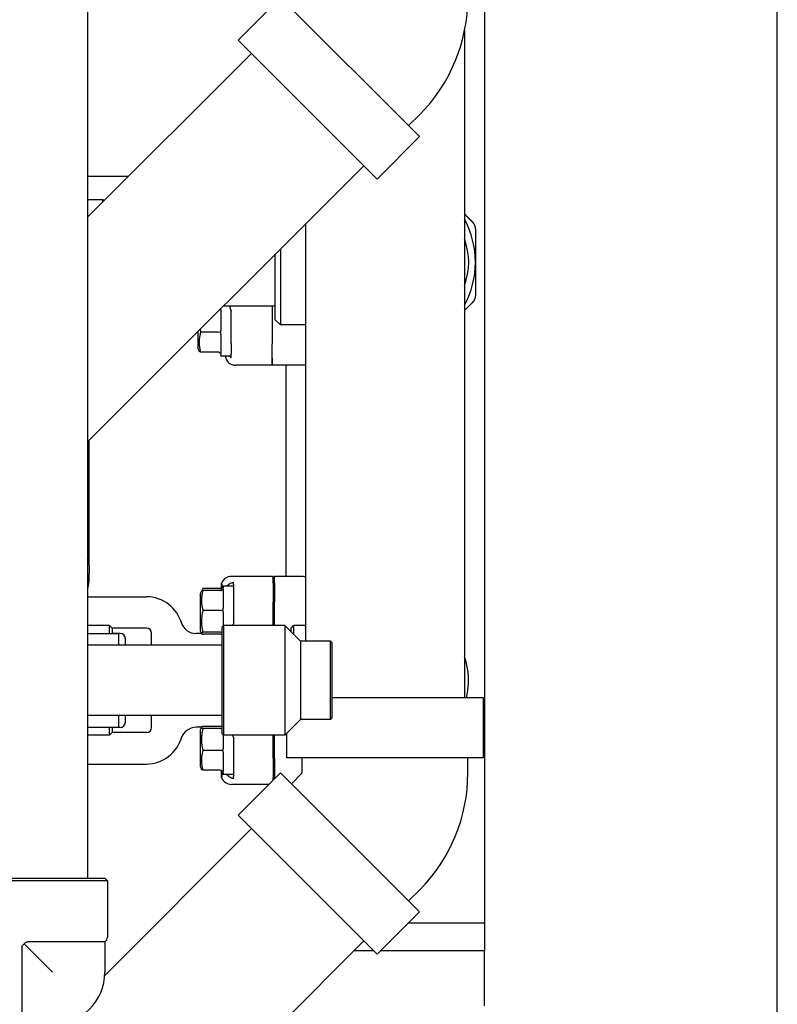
# Model space of a CAD drawing. Header units: inches. Extents: x 18 to 846, y -44 to 561.
# Tile 315 of 637: x 341 to 350, y 486 to 498. Entities that reach past the tile are written whole.
import ezdxf

# ---------------------------------------------------------------- set-up
doc = ezdxf.new("R2010")
doc.units = ezdxf.units.IN
doc.header["$LTSCALE"] = 24
doc.header["$MEASUREMENT"] = 0
doc.layers.add('Dimension (ANSI)', color=7, linetype='Continuous', lineweight=25)
doc.layers.add('Visible (ANSI)', color=7, linetype='Continuous', lineweight=30)
doc.styles.add('Note Text (ANSI)', font='tahoma.ttf')
doc.dimstyles.new('SB Fraction-16 (ANSI)', dxfattribs={"dimscale": 24, "dimtxt": 0.125, "dimasz": 0.098425, "dimexe": 0.125, "dimexo": 0.0625, "dimgap": 0.031496, "dimtad": 0, "dimtih": 1, "dimtoh": 1, "dimdec": 4, "dimrnd": 1e-08, "dimzin": 0, "dimdsep": 46, "dimlunit": 5, "dimtxsty": 'Note Text (ANSI)', "dimcen": 0.09, "dimdle": 0.393701, "dimclrd": 256, "dimclre": 256, "dimclrt": 256, "dimadec": 0, "dimazin": 3, "dimtfac": 0.96, "dimtofl": 0, "dimtmove": 0, "dimatfit": 3, "dimfxl": 1, "dimfrac": 2, "dimtolj": 1, "dimtzin": 12, "dimlwd": -1, "dimlwe": -1, "dimarcsym": 0})

# ---------------------------------------------------------------- blocks, each defined once
blk = doc.blocks.new('*D18')
at = {"layer": 'Defpoints', "color": 0, "transparency": 16777216}
for p in [(349.678, 522.087), (260.86, 408.087), (349.678, 408.087)]:
    blk.add_point(p, dxfattribs=at)
at = {"layer": 'Dimension (ANSI)', "transparency": 16777216}
for p, q in [((348.178, 522.087), (257.86, 522.087)), ((260.86, 519.724), (260.86, 464.348)), ((260.86, 410.449), (260.86, 459.826)), ((348.178, 408.087), (257.86, 408.087))]:
    blk.add_line(p, q, dxfattribs=at)
for points in [[(260.466, 519.724), (261.253, 519.724), (260.86, 522.087)], [(260.466, 410.449), (261.253, 410.449), (260.86, 408.087)]]:
    blk.add_solid(points, dxfattribs=at)
at = {"layer": 'Dimension (ANSI)', "transparency": 16777216, "insert": (257.76, 463.592), "char_height": 3, "attachment_point": 1, "style": 'Note Text (ANSI)'}
blk.add_mtext('\\A1;114', dxfattribs=at)

msp = doc.modelspace()

# ---------------------------------------------------------------- linework, layer by layer
at = {"layer": 'Visible (ANSI)'}
for p, q in [((349.67843, 408.08668), (349.67843, 522.08668)), ((341.42939, 508.01595), (341.42939, 487.40118)), ((346.17439, 507.47194), (346.17439, 486.86877)), ((343.73708, 497.93104), (343.22937, 497.42334)), ((343.73708, 497.93104), (345.39948, 496.26863)), ((345.93689, 497.53254), (345.93689, 489.55889)), ((343.22937, 497.42334), (344.89178, 495.76093)), ((341.42939, 495.30445), (343.38883, 497.26388)), ((345.39696, 496.52844), (345.26832, 496.3998)), ((345.39948, 496.26863), (344.89178, 495.76093)), ((341.42939, 492.61744), (344.73233, 495.92038)), ((341.91588, 495.79094), (341.42939, 495.79094)), ((341.42939, 495.51594), (341.61189, 495.51594)), ((341.61189, 495.48695), (341.61189, 495.51594)), ((341.62639, 495.50144), (341.61189, 495.51594)), ((344.03689, 495.22494), (344.03689, 490.23469)), ((343.67439, 494.07844), (343.67439, 494.86244)), ((343.73689, 494.92494), (343.73689, 494.01594)), ((343.02189, 494.19576), (343.02189, 493.94885)), ((343.67439, 494.24094), (343.05289, 494.24094)), ((343.14689, 493.79389), (343.14689, 494.17912)), ((343.63689, 494.24094), (343.63689, 493.78867)), ((343.63689, 494.24094), (343.63689, 493.78867)), ((343.67439, 494.07844), (343.73689, 494.01594)), ((344.03689, 494.01594), (343.73689, 494.01594)), ((342.74689, 493.93494), (342.74689, 493.73469)), ((342.99064, 493.92828), (342.78185, 493.92828)), ((343.02189, 493.90371), (343.02189, 493.68054)), ((343.14689, 493.79389), (343.14689, 493.6727)), ((343.63689, 493.61822), (343.63689, 493.78867)), ((343.63689, 493.61822), (343.63689, 493.78867)), ((342.74689, 493.73469), (342.76299, 493.70249)), ((342.99064, 493.69181), (342.78185, 493.69181)), ((343.02189, 493.66139), (343.02189, 493.64094)), ((343.14689, 493.66772), (343.14689, 493.6727)), ((343.14689, 493.64094), (343.14689, 493.66772)), ((343.14689, 493.64094), (343.02189, 493.64094)), ((343.14689, 493.62292), (343.14689, 493.64094)), ((343.63689, 493.61822), (343.63689, 493.53344)), ((343.63689, 493.53344), (343.63689, 493.61822)), ((343.63689, 493.53344), (343.19899, 493.53344)), ((344.03689, 493.53344), (343.63689, 493.53344)), ((343.79939, 493.53344), (343.79939, 491.00969)), ((341.44436, 492.63241), (341.44436, 491.16524)), ((341.44436, 491.02028), (341.44436, 490.94358)), ((343.64939, 491.00969), (343.14891, 491.00969)), ((343.66501, 491.00969), (343.64939, 490.99401)), ((343.64939, 490.92792), (343.64939, 491.00969)), ((343.66501, 490.92792), (343.66501, 491.00969)), ((343.98849, 491.00969), (343.66501, 491.00969)), ((342.79049, 490.8294), (342.80293, 490.85429)), ((343.01814, 490.86602), (342.80935, 490.86602)), ((343.01814, 490.84007), (342.80935, 490.84007)), ((343.03203, 490.84348), (343.03203, 490.92822)), ((343.04939, 490.89094), (343.04939, 490.8705)), ((343.17439, 490.89094), (343.04939, 490.89094)), ((343.04939, 490.85134), (343.04939, 490.62818)), ((343.17439, 490.91404), (343.17439, 490.94123)), ((343.17439, 490.91404), (343.17439, 490.85997)), ((343.17439, 490.84453), (343.17439, 490.6985)), ((343.64939, 490.92792), (343.64939, 490.70066)), ((343.66501, 490.92792), (343.66501, 490.70066)), ((341.42939, 490.76594), (342.13189, 490.76594)), ((342.77439, 490.79719), (342.79049, 490.8294)), ((342.77439, 490.79719), (342.77439, 490.35969)), ((343.01814, 490.6036), (342.80935, 490.6036)), ((343.64939, 490.42219), (343.64939, 490.70066)), ((343.66501, 490.42219), (343.66501, 490.70066)), ((343.04939, 490.58304), (343.04939, 490.41907)), ((341.69064, 490.42219), (341.42939, 490.42219)), ((341.69064, 490.32594), (341.69064, 490.42219)), ((341.72189, 490.39094), (341.69064, 490.42219)), ((341.72189, 490.39094), (341.72189, 490.32594)), ((342.13189, 490.39094), (341.72189, 490.39094)), ((343.03689, 490.40657), (343.05251, 490.42219)), ((343.03689, 489.12532), (343.03689, 490.40657)), ((343.05251, 490.42219), (343.05251, 489.10969)), ((343.78689, 490.42219), (343.05251, 490.42219)), ((343.78689, 490.42219), (343.78689, 489.10969)), ((343.97439, 490.23469), (343.78689, 490.42219)), ((343.86189, 490.39094), (343.89314, 490.42219)), ((343.86189, 490.34719), (343.86189, 490.39094)), ((343.89314, 490.42219), (343.89314, 490.31594)), ((344.03689, 490.42219), (343.89314, 490.42219)), ((341.42939, 490.32594), (341.80439, 490.32594)), ((341.81807, 490.32844), (341.72189, 490.32844)), ((341.80439, 490.18594), (341.80439, 490.32594)), ((341.88057, 490.18594), (341.88057, 490.26594)), ((342.19439, 490.18594), (342.19439, 490.32844)), ((342.78203, 490.32677), (342.72862, 490.32677)), ((342.77439, 490.35969), (342.79049, 490.32749)), ((342.79049, 490.32749), (342.79077, 490.32692)), ((343.01814, 490.34197), (342.80935, 490.34197)), ((343.01814, 490.31681), (342.80935, 490.31681)), ((343.03689, 490.18594), (341.42939, 490.18594)), ((343.97439, 490.23469), (343.97439, 489.29719)), ((344.33376, 490.23469), (343.97439, 490.23469)), ((344.33376, 489.29719), (344.33376, 490.23469)), ((344.34939, 490.21907), (344.33376, 490.23469)), ((344.34939, 490.21907), (344.34939, 489.31282)), ((346.16239, 489.55889), (344.34939, 489.55889)), ((346.16239, 488.84089), (346.16239, 489.55889)), ((343.03689, 489.34594), (341.42939, 489.34594)), ((341.80439, 489.20594), (341.80439, 489.34594)), ((341.88057, 489.26594), (341.88057, 489.34594)), ((342.19439, 489.20344), (342.19439, 489.34594)), ((344.34939, 489.31282), (344.33376, 489.29719)), ((341.42939, 489.20594), (341.80439, 489.20594)), ((341.69064, 489.10969), (341.69064, 489.20594)), ((341.72189, 489.20594), (341.72189, 489.14094)), ((341.81807, 489.20344), (341.72189, 489.20344)), ((342.78203, 489.20512), (342.72862, 489.20512)), ((342.77439, 489.17219), (342.79049, 489.2044)), ((343.01814, 489.21507), (342.80935, 489.21507)), ((343.01814, 489.18991), (342.80935, 489.18991)), ((343.97439, 489.29719), (343.78689, 489.10969)), ((344.33376, 489.29719), (343.97439, 489.29719)), ((341.69064, 489.10969), (341.42939, 489.10969)), ((341.72189, 489.14094), (341.69064, 489.10969)), ((342.13189, 489.14094), (341.72189, 489.14094)), ((342.77439, 489.17219), (342.77439, 488.73469)), ((343.03689, 489.12532), (343.05251, 489.10969)), ((343.04939, 489.11282), (343.04939, 488.94885)), ((343.78689, 489.10969), (343.05251, 489.10969)), ((343.64939, 488.83123), (343.64939, 489.10969)), ((343.66501, 488.83123), (343.66501, 489.10969)), ((343.81139, 488.84089), (343.81139, 489.13419)), ((343.01814, 488.92828), (342.80935, 488.92828)), ((343.04939, 488.90371), (343.04939, 488.68054)), ((343.17439, 488.83339), (343.17439, 488.68736)), ((346.16239, 488.84089), (343.81139, 488.84089)), ((343.99689, 488.65896), (343.99689, 488.84089)), ((345.97689, 488.65896), (345.97689, 488.84089)), ((341.42939, 488.76594), (342.13189, 488.76594)), ((342.77439, 488.73469), (342.79049, 488.70249)), ((343.64939, 488.83123), (343.64939, 488.60397)), ((343.66501, 488.83123), (343.66501, 488.60397)), ((343.01814, 488.69181), (342.80935, 488.69181)), ((343.03203, 488.60366), (343.03203, 488.68841)), ((343.04939, 488.66139), (343.04939, 488.64094)), ((343.17439, 488.64094), (343.04939, 488.64094)), ((343.17439, 488.67192), (343.17439, 488.61785)), ((343.17439, 488.59066), (343.17439, 488.61785)), ((343.73708, 488.66148), (343.22937, 488.15378)), ((343.64939, 488.57379), (343.64939, 488.60397)), ((343.66501, 488.58942), (343.66501, 488.60397)), ((343.73708, 488.66148), (345.39948, 486.99907)), ((343.99689, 488.65896), (343.86824, 488.53031)), ((343.59779, 488.52219), (343.14891, 488.52219)), ((343.22937, 488.15378), (344.89178, 486.49137)), ((343.38883, 487.99433), (341.63327, 486.23877)), ((341.66564, 487.36993), (340.35314, 487.36993)), ((340.38439, 487.40118), (341.63439, 487.40118)), ((341.63439, 487.40118), (341.66564, 487.36993)), ((341.66564, 487.36993), (341.66564, 486.69568)), ((345.39696, 487.25889), (345.26832, 487.13024)), ((345.39948, 486.99907), (344.89178, 486.49137)), ((345.26918, 486.86877), (346.17439, 486.86877)), ((345.26918, 486.86877), (346.17439, 486.86877)), ((346.17439, 486.86877), (346.17689, 486.53045)), ((344.73233, 486.65082), (340.04775, 481.96624)), ((341.00939, 486.27618), (340.67001, 486.61556)), ((341.63439, 486.64156), (340.71296, 486.64156)), ((341.63439, 486.64156), (341.63439, 486.27618)), ((340.64401, 486.57261), (340.64401, 485.65118)), ((344.8527, 486.53045), (344.61195, 486.53045)), ((344.8527, 486.53045), (344.61195, 486.53045)), ((346.17689, 486.53045), (344.93086, 486.53045)), ((346.17689, 486.53045), (344.93086, 486.53045)), ((346.17689, 485.87471), (346.17689, 486.53045))]:
    msp.add_line(p, q, dxfattribs=at)
for centre, radius, start, end in [((343.99689, 497.92851), 1.98, 315, 0), ((344.98689, 494.76594), 1.08, 0, 28.402282), ((345.18939, 494.76594), 0.7975, 339.603631, 20.396369), ((344.98689, 494.76594), 1.08, 331.597718, 0), ((341.07643, 491.09276), 0.375, 340.257638, 19.742362), ((341.19436, 490.94358), 0.25, 340.071022, 0), ((342.13189, 490.32844), 0.4375, 15.01817, 90), ((342.13189, 490.32844), 0.0625, 0, 90), ((342.72862, 490.51427), 0.1875, 197.296617, 270), ((341.81807, 490.26594), 0.0625, 0, 90), ((342.78203, 490.57677), 0.25, 270, 272.01441), ((345.17439, 489.76594), 0.8125, 345.235844, 20.205224), ((341.81807, 489.26594), 0.0625, 270, 0), ((342.13189, 489.20344), 0.0625, 270, 0), ((342.72862, 489.01762), 0.1875, 90, 162.703383), ((342.78203, 488.95512), 0.25, 87.98559, 90), ((342.13189, 489.20344), 0.4375, 270, 344.98183), ((343.99689, 488.65896), 1.98, 315, 0), ((341.60314, 486.69568), 0.0625, 300, 0), ((341.00939, 486.27618), 0.625, 270, 0)]:
    msp.add_arc(centre, radius, start, end, dxfattribs=at)
for centre, major_axis, ratio, start_param, end_param in [((342.99064, 494.21947), (0.03125, 0), 0.94587531, 5.20185716, 5.84933296), ((343.11697, 493.95344), (0, 0.375), 0.05240778, 5.56359323, 5.58602217), ((342.99064, 493.92514), (0.03125, 0), 0.10063878, 0.34664678, 1.57079633), ((342.99064, 493.65911), (0, 0.0327), 0.95555331, 5.05903576, 6.28318531), ((343.19956, 493.65892), (-0.06457, -0.10779), 0.9948398, 5.39357966, 6.82060869), ((343.14987, 490.88422), (-0.08906, 0.08906), 0.99243251, 5.50158524, 6.71403506), ((343.98857, 490.88422), (-0.01094, 0.125), 0.99616574, 5.79875333, 6.19625176), ((343.01814, 490.90197), (0, 0.03595), 0.86933348, 3.14159265, 3.60217473), ((343.01814, 490.87278), (0, -0.0327), 0.95555331, 0, 1.22414955), ((343.01814, 490.60675), (0.03125, 0), 0.10063878, 4.71238898, 5.93653853), ((343.01814, 490.31242), (0.03125, 0), 0.94587531, 0.92729521, 1.57079633), ((343.01814, 490.28411), (0, 0.0327), 0.95555331, 5.63968419, 6.28318531), ((343.01814, 489.24778), (0, -0.0327), 0.95555331, 0, 0.64350112), ((343.01814, 489.21947), (0.03125, 0), 0.94587531, 4.71238898, 5.3558901), ((343.01814, 488.92514), (0.03125, 0), 0.10063878, 0.34664678, 1.57079633), ((343.01814, 488.65911), (0, 0.0327), 0.95555331, 5.05903576, 6.28318531), ((343.14987, 488.64767), (-0.08906, -0.08906), 0.99243251, 5.85233555, 7.06478537)]:
    msp.add_ellipse(centre, major_axis=major_axis, ratio=ratio, start_param=start_param, end_param=end_param, dxfattribs=at)
for points, weights in [([(345.93689, 495.34329), (345.98279, 495.29739), (346.03028, 495.24991)], [1.04806432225, 1.05643980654, 1.06125151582]), ([(346.06689, 495.16152), (346.06689, 494.95751), (346.06689, 494.76594)], [1.06125151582, 1.04676875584, 1]), ([(346.06689, 494.76594), (346.06689, 494.57438), (346.06689, 494.37037)], [1, 1.04676875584, 1.06125151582]), ([(346.03028, 494.28198), (345.98279, 494.23449), (345.93689, 494.18859)], [1.06125151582, 1.05643980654, 1.04806432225]), ([(342.78185, 493.92828), (342.74577, 493.81005), (342.78185, 493.69181)], [1.04422863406, 1.20577136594, 1.04422863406]), ([(342.77359, 493.96164), (342.77711, 493.94545), (342.78185, 493.92828)], [1.07728413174, 1.06291879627, 1.04422863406]), ([(342.78185, 493.69181), (342.76547, 493.69752), (342.76299, 493.70249)], [1.04422863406, 1.11183872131, 1.12285543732]), ([(342.80935, 490.84007), (342.77327, 490.72184), (342.80935, 490.6036)], [1.04422863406, 1.20577136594, 1.04422863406]), ([(342.79049, 490.8294), (342.79297, 490.83436), (342.80935, 490.84007)], [1.12285543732, 1.11183872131, 1.04422863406]), ([(342.80935, 490.86602), (342.79915, 490.84878), (342.79442, 490.83333)], [1.04422863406, 1.08531429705, 1.10550107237]), ([(342.80935, 490.6036), (342.77327, 490.47279), (342.80935, 490.34197)], [1.04422863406, 1.20577136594, 1.04422863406]), ([(343.17439, 490.6985), (343.17439, 490.57219), (343.17439, 490.44734)], [0.999993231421, 0.999912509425, 0.999914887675]), ([(342.80935, 490.34197), (342.77327, 490.32939), (342.80935, 490.31681)], [1.04422863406, 1.20577136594, 1.04422863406]), ([(342.80935, 489.21507), (342.77327, 489.20249), (342.80935, 489.18991)], [1.04422863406, 1.20577136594, 1.04422863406]), ([(342.80935, 489.18991), (342.77327, 489.0591), (342.80935, 488.92828)], [1.04422863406, 1.20577136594, 1.04422863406]), ([(343.17439, 489.08455), (343.17439, 488.9597), (343.17439, 488.83339)], [0.999914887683, 0.999912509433, 0.999993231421]), ([(342.80935, 488.92828), (342.77327, 488.81005), (342.80935, 488.69181)], [1.04422863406, 1.20577136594, 1.04422863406]), ([(342.80935, 488.69181), (342.79297, 488.69752), (342.79049, 488.70249)], [1.04422863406, 1.11183872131, 1.12285543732])]:
    msp.add_rational_spline(points, weights, degree=2, dxfattribs=at)
for points, knots in [([(346.03028, 495.24991), (346.04202, 495.23816), (346.05132, 495.22397), (346.06343, 495.19474), (346.06689, 495.17812), (346.06689, 495.16152)], [0.405588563, 0.405588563, 0.405588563, 0.405588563, 0.526133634, 0.526133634, 0.646678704, 0.646678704, 0.646678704, 0.646678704]), ([(346.06689, 494.37037), (346.06689, 494.35377), (346.06343, 494.33715), (346.05132, 494.30792), (346.04202, 494.29372), (346.03028, 494.28198)], [0.405588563, 0.405588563, 0.405588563, 0.405588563, 0.526133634, 0.526133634, 0.646678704, 0.646678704, 0.646678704, 0.646678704]), ([(343.12992, 494.23547), (343.13073, 494.22191), (343.13492, 494.20642), (343.14331, 494.18665), (343.14504, 494.18289), (343.14689, 494.17912)], [0.527889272, 0.527889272, 0.527889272, 0.527889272, 0.682769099, 0.682769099, 0.718847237, 0.718847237, 0.718847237, 0.718847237]), ([(343.09199, 490.89094), (343.10195, 490.90448), (343.11472, 490.91536), (343.1407, 490.93081), (343.15694, 490.93744), (343.17439, 490.94123)], [0.723886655, 0.723886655, 0.723886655, 0.723886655, 0.911661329, 0.911661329, 1.08359589, 1.08359589, 1.08359589, 1.08359589]), ([(343.17439, 490.44734), (343.17042, 490.44165), (343.16673, 490.436), (343.16168, 490.42785), (343.15999, 490.42504), (343.15832, 490.4222)], [1.3958264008, 1.3958264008, 1.3958264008, 1.3958264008, 1.4471762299, 1.4471762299, 1.473606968, 1.473606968, 1.473606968, 1.473606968]), ([(343.15832, 489.10969), (343.15995, 489.10691), (343.16161, 489.10415), (343.16666, 489.096), (343.17038, 489.09029), (343.17439, 489.08455)], [0.8777503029, 0.8777503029, 0.8777503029, 0.8777503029, 0.9036600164, 0.9036600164, 0.955506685, 0.955506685, 0.955506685, 0.955506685]), ([(343.17439, 488.59066), (343.15639, 488.59457), (343.13966, 488.6015), (343.11392, 488.61722), (343.10164, 488.62784), (343.09199, 488.64095)], [1.273393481, 1.273393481, 1.273393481, 1.273393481, 1.451341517, 1.451341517, 1.633134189, 1.633134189, 1.633134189, 1.633134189]), ([(340.64401, 486.57261), (340.64401, 486.57573), (340.64437, 486.57882), (340.64581, 486.58483), (340.64687, 486.5877), (340.65039, 486.5948), (340.65321, 486.59871), (340.6599, 486.60643), (340.66468, 486.61119), (340.67001, 486.61556)], [-0.251093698, -0.251093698, -0.251093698, -0.251093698, -0.216806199, -0.216806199, -0.183024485, -0.183024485, -0.13062137, -0.13062137, -0.074070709, -0.074070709, -0.074070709, -0.074070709]), ([(340.67001, 486.61556), (340.67084, 486.61658), (340.67169, 486.61757), (340.67594, 486.62239), (340.67995, 486.62645), (340.6876, 486.63293), (340.69153, 486.63566), (340.70249, 486.64082), (340.70836, 486.64156), (340.71296, 486.64156)], [-0.100035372, -0.100035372, -0.100035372, -0.100035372, -0.093175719, -0.093175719, -0.06597253, -0.06597253, -0.039834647, -0.039834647, 0, 0, 0, 0])]:
    msp.add_open_spline(points, degree=3, knots=knots, dxfattribs=at)
for points in [[(343.02189, 494.19576), (343.02189, 494.19996), (343.02148, 494.20431), (343.02034, 494.20839)], [(343.02003, 493.92621), (343.0214, 493.9338), (343.02189, 493.94162), (343.02189, 493.94885)], [(343.02189, 493.90371), (343.02189, 493.91084), (343.0214, 493.91861), (343.02003, 493.92621)], [(343.02003, 493.67022), (343.0214, 493.67345), (343.02189, 493.67702), (343.02189, 493.68054)], [(343.02189, 493.66139), (343.02189, 493.66396), (343.0214, 493.66701), (343.02003, 493.67022)], [(343.14689, 493.62292), (343.13997, 493.62811), (343.13348, 493.63415), (343.1277, 493.64095)], [(343.03203, 490.92822), (343.03203, 490.90858), (343.03486, 490.88846), (343.03964, 490.86992)], [(343.04753, 490.86166), (343.0489, 490.86488), (343.04939, 490.86792), (343.04939, 490.8705)], [(343.04939, 490.85134), (343.04939, 490.85486), (343.0489, 490.85844), (343.04753, 490.86166)], [(343.17439, 490.85997), (343.17416, 490.85499), (343.17416, 490.84983), (343.17439, 490.84453)], [(343.04753, 490.60568), (343.0489, 490.61327), (343.04939, 490.62104), (343.04939, 490.62818)], [(343.04939, 490.58304), (343.04939, 490.59026), (343.0489, 490.59809), (343.04753, 490.60568)], [(343.04753, 488.92621), (343.0489, 488.9338), (343.04939, 488.94162), (343.04939, 488.94885)], [(343.04939, 488.90371), (343.04939, 488.91084), (343.0489, 488.91861), (343.04753, 488.92621)], [(343.03964, 488.66197), (343.03486, 488.64343), (343.03203, 488.62331), (343.03203, 488.60366)], [(343.04753, 488.67022), (343.0489, 488.67345), (343.04939, 488.67702), (343.04939, 488.68054)], [(343.04939, 488.66139), (343.04939, 488.66396), (343.0489, 488.66701), (343.04753, 488.67022)], [(343.17439, 488.68736), (343.17416, 488.68205), (343.17416, 488.6769), (343.17439, 488.67192)]]:
    msp.add_open_spline(points, degree=3, dxfattribs=at)

# ---------------------------------------------------------------- dimensions: what is measured, and where the dimension line sits
at = {"layer": 'Dimension (ANSI)'}
dim = msp.add_linear_dim(base=(260.85953, 408.08668), p1=(349.67843, 522.08668), p2=(349.67843, 408.08668), angle=90, dimstyle='SB Fraction-16 (ANSI)', override={"dimgap": 0.031496, "dimdec": 4, "dimtol": 0, "dimlim": 0, "dimtp": 0, "dimtm": 0, "dimtdec": 2, "dimatfit": 1}, dxfattribs=at)
dim.commit()
dim.dimension.update_dxf_attribs({"geometry": '*D18', "text_midpoint": (260.85953, 462.08668), "dimtype": 160})

doc.saveas('drawing.dxf')
